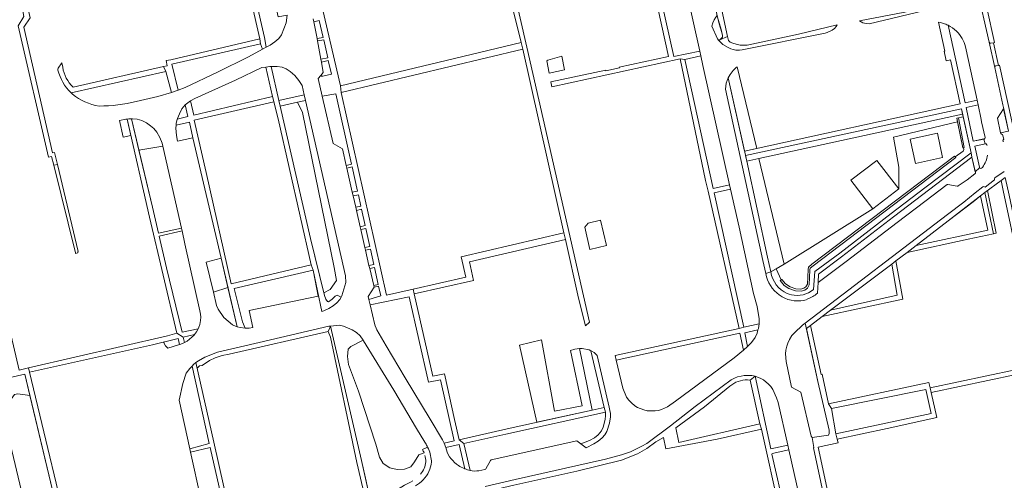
# Model space of a CAD drawing. Header units: metres. Extents: x 209813 to 223847, y 571801 to 587119.
# Tile 299 of 656: x 220529 to 220837, y 575685 to 575829. Entities that reach past the tile are written whole.
import ezdxf

# ---------------------------------------------------------------- set-up
doc = ezdxf.new("R2010")
doc.units = ezdxf.units.M
for name, color, linetype, lineweight in [('B-RO-GR-BEPLANTING_CULTUUR_BOSPLANTSOEN-GV', 8, 'Continuous', 0), ('B-RO-GR-BEPLANTING_CULTUUR_HEESTERS-GV', 8, 'Continuous', 0), ('B-RO-GR-GROENVOORZIENING-GV', 8, 'Continuous', 0), ('B-RO-GR-HAAG-GV', 8, 'Continuous', 0), ('B-RO-OG-TERREIN_CULTUURSCHEIDING-GV', 8, 'Continuous', 0), ('B-RO-VH-VERHARDING_TEGEL-GV', 8, 'Continuous', 0)]:
    doc.layers.add(name, color=color, linetype=linetype, lineweight=lineweight)

msp = doc.modelspace()

# ---------------------------------------------------------------- linework, layer by layer
at = {"layer": 'B-RO-GR-BEPLANTING_CULTUUR_BOSPLANTSOEN-GV', "flags": 128}
for points in [[(220605.924, 575820.683), (220607.15, 575821.299), (220608.555, 575822.305), (220609.797, 575823.35), (220610.643, 575824.524), (220612.125, 575828.305), (220612.432, 575830.713), (220609.592, 575830.145), (220599.599, 575874.935), (220593.867, 575873.66), (220605.32, 575823.657)], [(220610.244, 575802.215), (220619.731, 575760.724), (220623.929, 575743.783), (220625.861, 575744.749), (220627.858, 575747.634), (220627.193, 575751.628), (220617.208, 575800.222), (220615.721, 575803.407)], [(220760.124, 575785.792), (220756.313, 575784.963), (220762.824, 575754.918), (220763.863, 575750.277), (220768.001, 575752.677)], [(220705.582, 575764.323), (220707.15, 575757.297), (220712.404, 575758.58), (220710.533, 575766.514), (220706.65, 575765.583)]]:
    msp.add_lwpolyline(points, close=True, dxfattribs=at)
at = {"layer": 'B-RO-GR-BEPLANTING_CULTUUR_BOSPLANTSOEN-GV'}
msp.add_lwpolyline([(220753.311, 575814.499, 0.1220425), (220750.529, 575811.117)], format="xyb", dxfattribs=at)
at = {"layer": 'B-RO-GR-BEPLANTING_CULTUUR_BOSPLANTSOEN-GV', "flags": 128}
for points in [[(220759.414, 575788.949), (220753.311, 575814.499)], [(220750.529, 575811.117), (220755.617, 575788.116), (220759.414, 575788.949)], [(220760.124, 575785.792), (220823.871, 575799.652), (220823.496, 575801.367), (220755.916, 575786.762), (220756.313, 575784.963)]]:
    msp.add_lwpolyline(points, dxfattribs=at)
at = {"layer": 'B-RO-GR-BEPLANTING_CULTUUR_HEESTERS-GV', "flags": 128}
for points in [[(220746.996, 575830.574), (220746.588, 575830.024), (220746.135, 575829.286), (220745.642, 575828.303), (220745.325, 575827.289), (220747.175, 575823.288), (220747.549, 575822.811), (220747.929, 575823.019), (220748.663, 575823.777), (220748.673, 575824.364), (220748.517, 575825.284), (220747.656, 575828.025)], [(220698.379, 575817.838), (220694.011, 575816.638), (220693.697, 575816.404), (220694.406, 575812.574), (220699.231, 575813.527)], [(220617.819, 575805.732), (220617.153, 575808.665), (220616.137, 575810.281), (220614.833, 575811.787), (220613.427, 575813.046), (220612.129, 575813.905), (220610.889, 575814.378), (220609.36, 575814.606), (220607.405, 575814.63), (220609.844, 575803.962)], [(220580.543, 575802.643), (220579.519, 575801.366), (220578.745, 575799.843), (220578.12, 575798.356), (220578.045, 575798.079), (220581.394, 575798.943)], [(220836.69, 575801.328), (220834.798, 575798.432), (220835.774, 575793.871), (220838.282, 575794.406)], [(220573.504, 575789.719), (220573.312, 575790.564), (220572.609, 575792.413), (220571.666, 575794.003), (220570.732, 575795.157), (220569.659, 575796.077), (220568.374, 575796.998), (220566.999, 575797.659), (220565.497, 575798.073), (220564.03, 575798.212), (220563.707, 575798.211), (220566.035, 575788.448)], [(220582.937, 575792.309), (220581.84, 575797.199), (220577.661, 575796.282), (220577.579, 575795.3), (220577.792, 575792.995), (220578.118, 575791.241)], [(220819.333, 575766.307), (220809.321, 575758.527), (220831.778, 575763.323), (220829.521, 575774.134), (220827.15, 575772.194)], [(220803.422, 575743.035), (220801.679, 575752.746), (220782.538, 575738.272)], [(220596.823, 575733.134), (220593.917, 575745.437), (220589.363, 575743.919), (220590.334, 575739.764), (220590.858, 575738.613), (220592.599, 575736.019), (220595.351, 575733.702), (220596.479, 575733.217)], [(220778.509, 575715.941), (220774.586, 575734.262), (220773.751, 575733.63), (220771.241, 575731.237), (220770.419, 575730.321), (220769.714, 575729.085), (220769.207, 575728.017), (220768.873, 575726.982), (220768.584, 575725.801), (220768.467, 575724.628), (220768.611, 575722.18), (220770.348, 575714.216), (220773.225, 575712.626), (220776.451, 575698.838), (220776.737, 575698.405), (220781.85, 575699.203), (220782.054, 575699.689), (220782.058, 575700.667)], [(220573.703, 575728.258), (220574.401, 575727.13), (220575.133, 575726.444), (220578.739, 575727.521), (220578.296, 575729.387)], [(220579.942, 575729.825), (220580.293, 575728.169), (220581.136, 575728.556), (220583.308, 575730.463), (220583.475, 575730.694)], [(220703.924, 575726.259), (220702.505, 575726.135), (220701.182, 575725.688), (220704.803, 575708.39), (220696.173, 575706.685), (220692.08, 575729.041), (220685.207, 575727.308), (220690.605, 575703.183), (220707.925, 575706.981)], [(220523.895, 575704.462), (220525.239, 575709.258), (220527.131, 575711.921), (220528.169, 575712.081), (220531.916, 575711.561), (220530.304, 575718.291), (220520.612, 575716.087), (220520.111, 575715.793), (220519.669, 575715.163), (220519.471, 575714.008), (220519.522, 575712.949), (220520.323, 575709.386), (220522.878, 575708.796)]]:
    msp.add_lwpolyline(points, close=True, dxfattribs=at)
at = {"layer": 'B-RO-GR-BEPLANTING_CULTUUR_HEESTERS-GV'}
for points in [[(220821.957, 575825.69, 0.0744779), (220819.304, 575827.545)], [(220823.747, 575823.38, 0.071729), (220821.957, 575825.69)], [(220824.732, 575820.796, 0.0715274), (220823.747, 575823.38)], [(220830.58, 575791.899, 0.412789), (220830.974, 575792.391)], [(220831.489, 575790.09, 0.3628812), (220830.956, 575790.426)], [(220831.132, 575784.893, 0.0602407), (220831.661, 575786.869)], [(220830.06, 575783.022, 0.066264), (220831.132, 575784.893)], [(220829.11, 575783.063, 0.1628936), (220829.207, 575782.846)], [(220655.806, 575690.771, 0.0885495), (220655.55, 575692.824)], [(220654.221, 575686.902, 0.0663809), (220655.339, 575688.759)], [(220655.339, 575688.759, 0.0770403), (220655.806, 575690.771)]]:
    msp.add_lwpolyline(points, format="xyb", dxfattribs=at)
at = {"layer": 'B-RO-GR-BEPLANTING_CULTUUR_HEESTERS-GV', "flags": 128}
for points in [[(220819.304, 575827.545), (220824.634, 575803.221), (220828.402, 575804.052), (220827.884, 575806.483), (220824.732, 575820.796)], [(220829.69, 575798.015), (220828.714, 575802.586), (220824.966, 575801.757), (220827.226, 575791.264), (220830.58, 575791.899)], [(220830.974, 575792.391), (220829.84, 575797.316), (220829.69, 575798.015)], [(220830.956, 575790.426), (220827.725, 575789.616), (220829.11, 575783.063)], [(220831.529, 575789.914), (220831.489, 575790.09)], [(220829.207, 575782.846), (220829.352, 575782.754), (220829.593, 575782.712), (220829.835, 575782.786), (220830.06, 575783.022)], [(220655.284, 575693.642), (220653.614, 575692.974), (220652.303, 575690.761), (220651.125, 575689.264), (220649.221, 575688.55), (220646.847, 575688.439), (220644.576, 575688.934), (220642.479, 575690.261), (220641.324, 575692.287), (220640.197, 575696.305), (220634.758, 575712.915), (220631.644, 575721.253), (220631.365, 575723.79), (220631.531, 575726.084), (220632.378, 575726.931), (220636.221, 575728.872), (220635.253, 575730.212), (220634.132, 575731.306), (220632.784, 575732.191), (220630.032, 575733.252), (220628.679, 575733.577), (220626.025, 575733.324)], [(220626.025, 575733.324), (220635.693, 575691.233), (220637.834, 575681.843), (220638.875, 575677.132), (220649.169, 575683.46), (220651.004, 575684.467), (220651.747, 575684.84)]]:
    msp.add_lwpolyline(points, dxfattribs=at)
at = {"layer": 'B-RO-GR-GROENVOORZIENING-GV', "flags": 128}
for points in [[(220823.924, 575789.137), (220824.414, 575789.236), (220822.541, 575798.499), (220822.051, 575798.399)], [(220821.371, 575786.56), (220776.684, 575752.685), (220775.666, 575751.802), (220775.48, 575751.034), (220775.278, 575746.439), (220774.809, 575745.644), (220774.185, 575745.145), (220773.26, 575744.875), (220771.677, 575744.958), (220769.939, 575745.645), (220768.419, 575746.52), (220767.277, 575747.942), (220766.802, 575747.614), (220767.986, 575746.066), (220769.482, 575745.109), (220771.547, 575744.364), (220773.331, 575744.27), (220774.468, 575744.603), (220775.27, 575745.245), (220775.871, 575746.263), (220776.077, 575750.95), (220776.204, 575751.474), (220777.062, 575752.219), (220821.734, 575786.082)]]:
    msp.add_lwpolyline(points, close=True, dxfattribs=at)
at = {"layer": 'B-RO-GR-HAAG-GV', "flags": 128}
for points in [[(220822.051, 575798.399), (220823.924, 575789.137), (220824.414, 575789.236), (220822.541, 575798.499)], [(220821.734, 575786.082), (220821.371, 575786.56), (220776.684, 575752.685), (220775.666, 575751.802), (220775.48, 575751.034), (220775.278, 575746.439), (220774.809, 575745.644), (220774.185, 575745.145), (220773.26, 575744.875), (220771.677, 575744.958), (220769.939, 575745.645), (220768.419, 575746.52), (220767.277, 575747.942), (220766.802, 575747.614), (220767.986, 575746.066), (220769.482, 575745.109), (220771.547, 575744.364), (220773.331, 575744.27), (220774.468, 575744.603), (220775.27, 575745.245), (220775.871, 575746.263), (220776.077, 575750.95), (220776.204, 575751.474), (220777.062, 575752.219)], [(220831.64, 575775.744), (220830.838, 575775.134), (220833.583, 575762.209), (220834.429, 575762.386)]]:
    msp.add_lwpolyline(points, close=True, dxfattribs=at)
at = {"layer": 'B-RO-OG-TERREIN_CULTUURSCHEIDING-GV', "flags": 128}
for points in [[(220741.605, 575819.43), (220735.892, 575845.176), (220732.617, 575860.087), (220731.613, 575860.191), (220724.699, 575858.307), (220726.914, 575847.208), (220733.499, 575817.72)], [(220621.833, 575823.412), (220623.694, 575823.75), (220622.503, 575829.053), (220620.804, 575828.64)], [(220578.335, 575807.253), (220580.483, 575808.077), (220590.687, 575812.853), (220600.355, 575817.634), (220604.689, 575820.011), (220604.106, 575821.74), (220576.31, 575815.358)], [(220623.018, 575816.867), (220625.127, 575817.366), (220623.879, 575822.926), (220621.965, 575822.685)], [(220742.6, 575814.957), (220741.923, 575817.994), (220736.9, 575816.839), (220745.826, 575776.413), (220750.935, 575777.559)], [(220623.171, 575816.017), (220623.766, 575812.73), (220622.932, 575811.795), (220623.173, 575811.58), (220623.561, 575811.622), (220626.279, 575812.232), (220625.316, 575816.524)], [(220607.897, 575805.274), (220605.785, 575814.454), (220604.516, 575814.256), (220596.324, 575810.307), (220583.509, 575804.587), (220582.226, 575803.901), (220583.257, 575799.362)], [(220626.886, 575790.546), (220629.728, 575788.852), (220630.917, 575783.628), (220632.611, 575784.024), (220627.668, 575806.045), (220623.41, 575805.302)], [(220623.929, 575743.783), (220624.155, 575742.869), (220624.53, 575741.745), (220625.083, 575741.055), (220625.405, 575740.903), (220626.521, 575741.7), (220627.452, 575742.687), (220628.143, 575742.996), (220629.325, 575742.404), (220629.531, 575742.815), (220630.83, 575746.984), (220630.689, 575749.051), (220618.223, 575803.952), (220615.721, 575803.407), (220617.208, 575800.222), (220627.193, 575751.628), (220627.858, 575747.634), (220625.861, 575744.749)], [(220823.871, 575799.652), (220760.124, 575785.792), (220768.001, 575752.677), (220795.748, 575770.038), (220788.858, 575778.99), (220797.001, 575785.218), (220803.885, 575776.267), (220803.885, 575783.097), (220802.243, 575792.472), (220822.275, 575797.289), (220822.051, 575798.399), (220824.056, 575798.805)], [(220562.339, 575798.152), (220561.904, 575798.107), (220559.986, 575797.735), (220561.103, 575792.443), (220563.518, 575792.998)], [(220815.974, 575793.704), (220817.629, 575786.166), (220809.094, 575784.27), (220807.447, 575791.824)], [(220573.504, 575789.719), (220566.035, 575788.448), (220570.297, 575770.57), (220572.158, 575762.396), (220579.342, 575764.029)], [(220632.831, 575775.222), (220634.48, 575775.599), (220632.801, 575783.178), (220631.107, 575782.798)], [(220755.38, 575732.932), (220760.183, 575734.04), (220760.161, 575735.559), (220759.591, 575739.46), (220758.449, 575743.529), (220753.893, 575764.309), (220751.236, 575776.209), (220746.098, 575775.066)], [(220633.898, 575770.533), (220635.519, 575770.902), (220634.732, 575774.459), (220633.09, 575774.084)], [(220634.119, 575769.561), (220635.282, 575764.453), (220636.868, 575764.804), (220635.734, 575769.929)], [(220584.769, 575732.93), (220585.085, 575733.83), (220585.346, 575735.06), (220585.394, 575736.092), (220585.292, 575737.101), (220585.091, 575738.111), (220580.461, 575759.104), (220579.547, 575763.126), (220572.357, 575761.523), (220574.623, 575751.571), (220579.546, 575731.372), (220584.616, 575732.495)], [(220636.776, 575757.892), (220638.318, 575758.245), (220637.074, 575763.872), (220635.495, 575763.523)], [(220638.053, 575752.283), (220639.558, 575752.64), (220638.5, 575757.426), (220636.962, 575757.075)], [(220589.363, 575743.919), (220593.917, 575745.437), (220591.766, 575754.547), (220587.104, 575753.345)], [(220597.73, 575737.622), (220598.46, 575734.666), (220599.261, 575732.678), (220600.518, 575732.654), (220601.681, 575732.902), (220600.585, 575738.211), (220622.124, 575742.655), (220620.54, 575750.859), (220595.889, 575745.071)], [(220639.54, 575745.986), (220640.96, 575746.3), (220639.769, 575751.688), (220638.274, 575751.334)], [(220637.752, 575742.608), (220637.977, 575741.683), (220641.728, 575742.829), (220641.066, 575745.822), (220639.653, 575745.509)], [(220657.245, 575704.153), (220661.075, 575697.725), (220661.539, 575696.66), (220664.745, 575697.389), (220660.416, 575716.455), (220656.725, 575715.77), (220650.61, 575742.453), (220638.391, 575739.986), (220639.844, 575733.688), (220639.953, 575733.388), (220640.307, 575732.7), (220640.55, 575732.125), (220643.386, 575727.118), (220649.334, 575717.114)], [(220759.817, 575732.111), (220755.748, 575731.161), (220756.532, 575726.908), (220757.784, 575728.166), (220758.907, 575729.71), (220759.531, 575731.135)], [(220715.463, 575722.598), (220717.54, 575713.837), (220718.694, 575711.049), (220719.369, 575710.084), (220720.182, 575709.242), (220721.243, 575708.373), (220722.159, 575707.828), (220724.043, 575707.125), (220725.148, 575706.803), (220727.586, 575706.728), (220728.695, 575706.879), (220729.632, 575707.168), (220731.532, 575708.008), (220734.027, 575709.799), (220752.409, 575723.341), (220755.254, 575725.766), (220754.09, 575731.111)], [(220703.924, 575726.259), (220707.925, 575706.981), (220711.704, 575707.834), (220707.532, 575725.584), (220706.945, 575725.854), (220704.797, 575726.336)], [(220578.664, 575710.102), (220581.98, 575694.901), (220588.073, 575696.578), (220582.659, 575720.791), (220581.928, 575719.994), (220580.848, 575718.577), (220579.833, 575715.377)], [(220758.919, 575717.603), (220763.886, 575694.896), (220769.187, 575696.003), (220766.164, 575709.353), (220765.651, 575710.89), (220764.47, 575713.478), (220763.873, 575714.368), (220763.152, 575715.162), (220761.595, 575716.448), (220760.723, 575716.951)], [(220784.217, 575699.568), (220814.029, 575705.92), (220812.318, 575713.507), (220782.792, 575707.456)], [(220523.895, 575704.462), (220529.673, 575679.835), (220539.006, 575681.952), (220531.916, 575711.561), (220528.169, 575712.081), (220527.131, 575711.921), (220525.239, 575709.258)], [(220585.408, 575679.178), (220591.637, 575680.536), (220588.367, 575695.291), (220582.209, 575693.852)], [(220773.496, 575676.54), (220769.501, 575694.584), (220764.278, 575693.422), (220764.153, 575693.228), (220768.219, 575675.501)]]:
    msp.add_lwpolyline(points, close=True, dxfattribs=at)
for points in [[(220565.2, 575803.703), (220571.941, 575805.176), (220576.253, 575806.521), (220574.489, 575813.096), (220544.805, 575806.391), (220545.256, 575805.977)], [(220767.039, 575747.778), (220767.277, 575747.942), (220768.419, 575746.52), (220769.939, 575745.645), (220771.677, 575744.958), (220773.26, 575744.875), (220774.185, 575745.145), (220774.809, 575745.644), (220775.278, 575746.439), (220775.48, 575751.034), (220775.666, 575751.802), (220776.684, 575752.685), (220821.371, 575786.56), (220821.553, 575786.321), (220824.025, 575788.064), (220824.239, 575788.65), (220824.169, 575789.186), (220823.924, 575789.137), (220822.275, 575797.289)], [(220777.187, 575744.783), (220777.641, 575750.418), (220785.435, 575756.207), (220801.538, 575768.573), (220812.069, 575776.588), (220826.526, 575787.553), (220824.056, 575798.805)], [(220822.541, 575798.499), (220824.414, 575789.236), (220824.169, 575789.186)], [(220821.553, 575786.321), (220821.734, 575786.082), (220777.062, 575752.219), (220776.204, 575751.474), (220776.077, 575750.95), (220775.871, 575746.263), (220775.27, 575745.245), (220774.468, 575744.603), (220773.331, 575744.27), (220771.547, 575744.364), (220769.482, 575745.109), (220767.986, 575746.066), (220766.802, 575747.614), (220767.039, 575747.778), (220765.476, 575751.213), (220763.863, 575750.277)], [(220827.897, 575781.419), (220826.724, 575786.188), (220802.208, 575767.567), (220785.95, 575755.048), (220778.739, 575749.607), (220778.704, 575746.97), (220787.395, 575753.535), (220803.362, 575765.784), (220812.022, 575772.341), (220819.047, 575777.621)], [(220822.514, 575777.21), (220825.331, 575779.158), (220827.721, 575780.972)], [(220819.22, 575777.628), (220822.188, 575777.132)], [(220803.885, 575776.267), (220795.748, 575770.038)], [(220768.001, 575752.677), (220765.476, 575751.213)], [(220768.971, 575743.568), (220769.611, 575743.322), (220770.272, 575743.133)], [(220655.572, 575696.935), (220652.955, 575701.242), (220645.835, 575713.204), (220636.358, 575728.683), (220636.221, 575728.872), (220632.378, 575726.931), (220631.531, 575726.084), (220631.365, 575723.79), (220631.644, 575721.253), (220634.758, 575712.915), (220640.197, 575696.305), (220641.324, 575692.287), (220642.479, 575690.261), (220644.576, 575688.934), (220646.847, 575688.439), (220649.221, 575688.55), (220651.125, 575689.264), (220652.303, 575690.761), (220653.614, 575692.974), (220655.284, 575693.642)], [(220751.011, 575714.483), (220743.05, 575708.028), (220734.124, 575701.41), (220735.041, 575696.824), (220760.42, 575702.665), (220757.399, 575716.393)], [(220757.399, 575716.393), (220756.574, 575716.439)], [(220712.113, 575706.374), (220680.844, 575699.501), (220667.745, 575696.53), (220669.72, 575688.082)], [(220676.321, 575691.421), (220703.124, 575697.405), (220704.421, 575696.446), (220707.07, 575697.502), (220708.597, 575698.357), (220709.825, 575699.241), (220710.809, 575700.501), (220711.343, 575701.665), (220711.953, 575704.098), (220712.102, 575705.279), (220712.113, 575706.374)], [(220654.788, 575694.68), (220656.387, 575695.405), (220656.242, 575695.666)], [(220668.037, 575688.629), (220666.294, 575696.182), (220662.06, 575695.239)], [(220662.06, 575695.239), (220662.27, 575694.565)], [(220672.45, 575687.999), (220674.297, 575688.355)], [(220674.645, 575688.58), (220676.044, 575691.217)]]:
    msp.add_lwpolyline(points, dxfattribs=at)
at = {"layer": 'B-RO-OG-TERREIN_CULTUURSCHEIDING-GV'}
for points in [[(220545.256, 575805.977, 0.1394054), (220553.558, 575802.238)], [(220553.558, 575802.238, 0.0646716), (220565.2, 575803.703)], [(220827.721, 575780.972, 0.2697951), (220827.897, 575781.419)], [(220819.047, 575777.621, -0.0628041), (220819.22, 575777.628)], [(220822.188, 575777.132, 0.1967968), (220822.514, 575777.21)], [(220770.272, 575743.133, 0.2394748), (220777.187, 575744.783)], [(220756.574, 575716.439, 0.1934584), (220751.011, 575714.483)], [(220656.242, 575695.666, 0.0332966), (220655.572, 575696.935)], [(220662.27, 575694.565, 0.0872716), (220663.746, 575691.768)], [(220663.746, 575691.768, 0.0766377), (220666.087, 575689.647)], [(220676.044, 575691.217, -0.2284045), (220676.321, 575691.421)], [(220666.087, 575689.647, 0.0434574), (220667.844, 575688.719)], [(220667.844, 575688.719, 0.0099275), (220668.037, 575688.629)], [(220674.297, 575688.355, 0.0869174), (220674.513, 575688.442)], [(220669.72, 575688.082, 0.0860457), (220672.45, 575687.999)]]:
    msp.add_lwpolyline(points, format="xyb", dxfattribs=at)
at = {"layer": 'B-RO-VH-VERHARDING_TEGEL-GV', "flags": 128}
for points in [[(220737.048, 575885.885), (220736.47, 575888.583), (220735.538, 575887.629), (220734.847, 575886.705), (220734.283, 575885.668), (220733.557, 575883.857), (220733.429, 575882.792), (220735.599, 575883.219), (220747.114, 575830.028), (220748.251, 575826.242), (220748.517, 575825.284), (220748.673, 575824.364), (220748.663, 575823.777), (220747.929, 575823.019)], [(220589.489, 575886.104), (220587.366, 575885.742), (220560.143, 575879.661), (220520.502, 575870.555), (220520.932, 575868.808), (220521.775, 575869.002), (220524.919, 575854.514), (220529.737, 575832.005), (220530.053, 575830.263), (220528.228, 575827.306), (220537.733, 575786.223), (220538.728, 575786.434), (220539.421, 575783.72)], [(220540.513, 575783.932), (220539.63, 575787.707), (220538.998, 575787.562), (220530.036, 575826.927), (220531.955, 575829.859), (220530.71, 575835.332), (220526.701, 575853.213), (220523.237, 575869.336), (220540.558, 575873.409), (220551.703, 575876.076), (220569.412, 575880.124), (220589.346, 575884.602), (220591.742, 575885.325), (220593.068, 575885.934), (220593.972, 575886.733), (220594.076, 575886.889), (220590.97, 575886.357)], [(220750.313, 575823.992), (220737.384, 575884.32)], [(220531.52, 575720.238), (220528.512, 575719.542), (220510.13, 575798.383), (220502.016, 575834.146), (220494.07, 575868.526), (220517.332, 575873.678), (220518.529, 575868.255), (220520.932, 575868.808)], [(220604.106, 575821.74), (220604.689, 575820.011), (220605.924, 575820.683), (220605.32, 575823.657), (220593.867, 575873.66), (220592.403, 575873.334), (220603.86, 575823.316)], [(220672.549, 575875.286), (220685.656, 575822.143)], [(220699.575, 575760.391), (220703.687, 575742.054), (220705.852, 575733.382), (220707.12, 575734.522), (220687.505, 575820.649), (220675.893, 575871.183)], [(220629.097, 575808.589), (220614.811, 575869.995)], [(220724.155, 575852.513), (220731.801, 575817.766), (220716.397, 575814.429), (220716.437, 575814.249), (220712.242, 575813.312), (220712.196, 575813.519), (220694.965, 575809.787), (220695.271, 575808.282), (220735.439, 575817.049)], [(220736.9, 575816.839), (220741.923, 575817.994), (220741.605, 575819.43), (220733.499, 575817.72), (220726.914, 575847.208)], [(220833.582, 575822.067), (220833.857, 575822.125), (220831.434, 575833.015), (220828.421, 575846.696), (220827.874, 575846.498), (220827.157, 575846.033), (220826.574, 575845.553), (220826.061, 575844.816), (220825.69, 575843.843), (220825.526, 575842.782), (220825.467, 575841.467)], [(220828.363, 575839.3), (220832.143, 575822.214)], [(220815.256, 575834.827), (220812.234, 575833.267), (220805.739, 575831.68), (220791.593, 575828.95), (220792.635, 575828.346), (220793.646, 575828.097), (220794.608, 575828.027), (220811.65, 575832.098), (220812.622, 575832.358)], [(220620.597, 575829.514), (220620.804, 575828.64), (220622.503, 575829.053), (220623.694, 575823.75), (220621.833, 575823.412), (220621.965, 575822.685), (220623.879, 575822.926), (220625.127, 575817.366), (220623.018, 575816.867), (220623.171, 575816.017), (220625.316, 575816.524), (220626.279, 575812.232), (220623.561, 575811.622), (220623.173, 575811.58), (220622.932, 575811.795), (220622.098, 575810.86), (220623.41, 575805.302), (220627.668, 575806.045), (220632.611, 575784.024), (220630.917, 575783.628), (220631.107, 575782.798), (220632.801, 575783.178), (220634.48, 575775.599), (220632.831, 575775.222), (220633.09, 575774.084), (220634.732, 575774.459), (220635.519, 575770.902), (220633.898, 575770.533), (220634.119, 575769.561), (220635.734, 575769.929), (220636.868, 575764.804), (220635.282, 575764.453), (220635.495, 575763.523), (220637.074, 575763.872), (220638.318, 575758.245), (220636.776, 575757.892), (220636.962, 575757.075)], [(220817.855, 575828.139), (220816.909, 575828.404), (220816.297, 575828.51), (220818.28, 575819.423), (220818.053, 575819.373), (220818.684, 575816.444), (220820.087, 575816.695), (220823.148, 575802.934), (220755.617, 575788.116)], [(220829.11, 575783.063), (220827.725, 575789.616), (220830.956, 575790.426), (220830.562, 575791.895), (220830.561, 575791.987), (220827.226, 575791.264), (220824.966, 575801.757), (220828.714, 575802.586), (220828.402, 575804.052), (220824.634, 575803.221), (220819.304, 575827.545)], [(220574.489, 575813.096), (220576.253, 575806.521), (220578.335, 575807.253), (220576.31, 575815.358), (220604.106, 575821.74), (220603.86, 575823.316), (220576.077, 575816.684), (220574.61, 575816.504), (220574.886, 575814.852), (220573.713, 575814.584)], [(220832.143, 575822.214), (220833.911, 575814.307)], [(220834.244, 575814.795), (220835.075, 575814.976), (220833.582, 575822.067), (220832.688, 575821.879)], [(220686.166, 575820.073), (220699.028, 575762.489)], [(220542.19, 575814.396), (220541.873, 575815.755), (220540.736, 575814.072), (220540.652, 575813.822)], [(220544.805, 575806.391), (220574.489, 575813.096), (220573.713, 575814.584), (220545.411, 575808.112)], [(220609.844, 575803.962), (220607.405, 575814.63), (220606.984, 575814.63), (220605.785, 575814.454), (220607.897, 575805.274), (220609.655, 575798.224), (220619.996, 575752.507), (220620.54, 575750.859), (220623.256, 575737.846), (220623.958, 575738.117), (220625.488, 575738.875), (220626.824, 575739.694), (220628.015, 575740.59), (220628.96, 575741.676), (220629.325, 575742.404), (220628.143, 575742.996), (220627.452, 575742.687), (220626.521, 575741.7), (220625.405, 575740.903), (220625.083, 575741.055), (220624.53, 575741.745), (220624.155, 575742.869), (220619.731, 575760.724), (220610.244, 575802.215)], [(220843.354, 575791.506), (220840.398, 575792.328), (220835.406, 575815.049), (220835.075, 575814.976)], [(220540.652, 575813.822), (220540.708, 575813.523)], [(220833.911, 575814.307), (220836.454, 575802.568), (220836.779, 575801.347), (220838.282, 575794.406), (220835.774, 575793.871), (220835.816, 575793.681)], [(220763.863, 575750.277), (220762.824, 575754.918), (220756.313, 575784.963), (220750.529, 575811.117)], [(220651.914, 575744.902), (220643.572, 575743.022), (220629.328, 575806.501)], [(220749.643, 575807.558), (220761.372, 575753.902), (220762.281, 575749.821)], [(220607.897, 575805.274), (220583.257, 575799.362), (220582.226, 575803.901), (220580.543, 575802.643), (220581.394, 575798.943), (220578.045, 575798.079), (220577.706, 575796.817), (220577.661, 575796.282), (220581.84, 575797.199), (220582.937, 575792.309), (220591.766, 575754.547), (220596.823, 575733.134), (220597.77, 575732.906), (220599.261, 575732.678), (220598.46, 575734.666), (220595.889, 575745.071), (220620.54, 575750.859)], [(220619.996, 575752.507), (220594.871, 575746.575), (220587.074, 575781.424), (220583.381, 575797.828), (220608.316, 575803.602)], [(220755.916, 575786.762), (220823.496, 575801.367), (220826.526, 575787.553)], [(220836.405, 575793.36), (220836.797, 575791.886)], [(220836.49, 575791.387), (220836.549, 575791.207), (220836.647, 575791.04)], [(220778.407, 575743.582), (220778.704, 575746.97), (220778.739, 575749.607), (220785.95, 575755.048), (220802.208, 575767.567), (220826.814, 575786.256), (220826.526, 575787.553), (220812.069, 575776.588), (220801.538, 575768.573), (220785.435, 575756.207), (220777.641, 575750.418), (220777.187, 575744.783)], [(220826.724, 575786.188), (220827.754, 575781.646), (220829.207, 575782.846)], [(220836.917, 575781.772), (220833.969, 575779.752), (220833.836, 575779.564), (220833.81, 575779.468)], [(220830.838, 575775.134), (220835.906, 575778.896)], [(220833.906, 575779.096), (220830.889, 575776.827)], [(220830.563, 575777.014), (220830.236, 575776.956), (220827.829, 575775.037), (220824.238, 575772.14), (220819.143, 575768.275), (220774.586, 575734.262), (220774.957, 575732.528)], [(220809.321, 575758.527), (220819.333, 575766.307), (220829.014, 575773.748), (220829.521, 575774.134)], [(220636.962, 575757.075), (220638.5, 575757.426), (220639.558, 575752.64), (220638.053, 575752.283), (220638.274, 575751.334), (220639.769, 575751.688), (220640.96, 575746.3), (220639.54, 575745.986), (220639.653, 575745.509), (220641.066, 575745.822), (220641.728, 575742.829), (220637.977, 575741.683), (220638.391, 575739.986), (220650.61, 575742.453), (220656.725, 575715.77), (220660.416, 575716.455), (220664.745, 575697.389), (220661.539, 575696.66), (220662.06, 575695.239), (220666.294, 575696.182), (220668.037, 575688.629)], [(220803.019, 575753.763), (220806.482, 575756.377)], [(220763.863, 575750.277), (220762.281, 575749.821), (220762.518, 575748.786)], [(220782.538, 575738.272), (220801.679, 575752.746)], [(220666.236, 575697.728), (220664.819, 575704.009), (220661.742, 575718.383), (220658.051, 575717.623), (220652.178, 575743.465)], [(220776.279, 575733.537), (220779.93, 575736.299)], [(220584.278, 575720.166), (220584.979, 575720.863), (220585.863, 575720.954), (220588.169, 575722.523), (220589.92, 575723.364), (220592.08, 575724.065), (220594.312, 575724.515), (220625.287, 575731.644), (220626.025, 575733.324), (220625.49, 575733.273), (220603.708, 575728.141), (220590.598, 575725.162), (220586.636, 575723.572), (220584.646, 575722.459), (220583.891, 575721.886)], [(220625.287, 575731.644), (220626.002, 575729.795), (220634.28, 575690.576), (220637.543, 575676.316), (220638.875, 575677.132), (220636.739, 575686.581), (220635.693, 575691.233), (220626.025, 575733.324)], [(220753.928, 575732.611), (220715.118, 575724.058), (220715.463, 575722.598), (220754.09, 575731.111), (220755.254, 575725.766), (220756.532, 575726.908), (220755.748, 575731.161), (220759.817, 575732.111), (220759.957, 575732.587), (220760.183, 575734.04), (220755.38, 575732.932)], [(220781.875, 575708.963), (220779.909, 575718.235), (220779.621, 575718.172), (220776.279, 575733.537), (220774.957, 575732.528), (220778.509, 575715.941), (220782.058, 575700.667), (220782.054, 575699.689), (220781.85, 575699.203), (220776.737, 575698.405), (220777.348, 575695.338), (220777.2, 575695.201), (220788.729, 575641.4), (220789.815, 575640.67), (220790.484, 575640.355), (220778.683, 575695.436), (220784.921, 575696.758), (220784.634, 575697.905)], [(220577.914, 575731.14), (220574.943, 575730.286), (220531.52, 575720.238), (220531.841, 575718.848), (220570.317, 575727.414), (220578.296, 575729.387), (220578.739, 575727.521), (220579.148, 575727.643), (220580.293, 575728.169), (220579.942, 575729.825)], [(220712.113, 575706.374), (220712.102, 575705.279), (220711.953, 575704.098), (220711.343, 575701.665), (220710.809, 575700.501), (220709.825, 575699.241), (220708.597, 575698.357), (220707.07, 575697.502), (220704.421, 575696.446), (220706.053, 575695.228), (220708.477, 575696.392), (220709.843, 575697.25), (220711.06, 575698.295), (220711.867, 575699.258), (220712.5, 575700.334), (220713.359, 575702.864), (220713.666, 575704.915), (220713.677, 575705.948), (220713.499, 575706.87), (220713.223, 575707.894), (220709.497, 575724.087), (220708.888, 575724.727), (220708.518, 575725.054), (220707.85, 575725.446), (220707.532, 575725.584), (220711.704, 575707.834)], [(220840.303, 575719.641), (220813.713, 575714), (220814.035, 575712.53), (220840.649, 575718.167)], [(220520.612, 575716.087), (220530.304, 575718.291), (220539.006, 575681.952), (220529.673, 575679.835), (220529.973, 575678.557), (220539.308, 575680.69), (220547.557, 575645.061), (220548.718, 575640.159), (220545.538, 575639.371), (220545.683, 575638.755)], [(220550.395, 575639.896), (220545.871, 575660.163), (220531.841, 575718.848)], [(220758.919, 575717.603), (220757.936, 575717.828), (220755.526, 575717.794), (220754.545, 575717.663), (220753.441, 575717.424), (220752.468, 575717.036), (220751.457, 575716.515), (220740.202, 575708.099), (220732.398, 575702.086), (220725.056, 575696.579), (220723.439, 575695.664), (220719.913, 575693.984), (220717.059, 575692.967), (220712.051, 575691.652), (220683.811, 575685.318), (220674.427, 575683.116)], [(220768.219, 575675.501), (220764.153, 575693.228), (220764.278, 575693.422), (220769.501, 575694.584), (220769.187, 575696.003), (220763.886, 575694.896), (220758.919, 575717.603), (220757.399, 575716.393), (220760.42, 575702.665)], [(220675.33, 575681.657), (220683.408, 575683.531), (220703.139, 575687.846), (220717.088, 575691.29), (220722.153, 575693.287), (220725.017, 575694.953), (220727.827, 575697.023), (220730.21, 575698.391), (220730.972, 575694.869), (220747.094, 575697.945), (220760.891, 575700.999), (220760.42, 575702.665), (220735.041, 575696.824), (220734.124, 575701.41), (220743.05, 575708.028), (220751.011, 575714.483)], [(220813.713, 575714), (220813.318, 575715.65), (220781.875, 575708.963), (220782.792, 575707.456), (220812.318, 575713.507), (220814.029, 575705.92), (220784.217, 575699.568), (220784.634, 575697.905), (220800.252, 575701.265), (220815.783, 575704.664), (220814.035, 575712.53)], [(220784.217, 575699.568), (220782.792, 575707.456)], [(220760.891, 575700.999), (220766.687, 575675.144)], [(220656.387, 575695.405), (220654.788, 575694.68)], [(220669.72, 575688.082), (220667.745, 575696.53)]]:
    msp.add_lwpolyline(points, dxfattribs=at)
for points in [[(220780.802, 575825.027), (220781.447, 575825.261), (220783.003, 575825.987), (220783.777, 575826.538), (220784.309, 575827.14), (220784.645, 575827.705), (220772.456, 575824.748), (220756.439, 575821.302), (220754.249, 575821.289), (220752.994, 575821.566), (220751.971, 575821.876), (220751.133, 575822.245), (220750.568, 575822.804), (220750.313, 575823.992), (220747.929, 575823.019), (220747.549, 575822.811), (220747.739, 575822.569), (220748.316, 575821.997), (220748.847, 575821.56), (220750.482, 575820.519), (220751.296, 575820.175), (220752.074, 575819.93), (220752.94, 575819.769), (220753.991, 575819.728), (220754.837, 575819.824)], [(220685.656, 575822.143), (220629.097, 575808.589), (220629.328, 575806.501), (220686.166, 575820.073)], [(220753.928, 575732.611), (220755.38, 575732.932), (220746.098, 575775.066), (220751.236, 575776.209), (220750.935, 575777.559), (220745.826, 575776.413), (220736.9, 575816.839), (220735.439, 575817.049), (220743.399, 575778.902), (220744.199, 575775.571)], [(220615.721, 575803.407), (220618.223, 575803.952), (220617.819, 575805.732), (220609.844, 575803.962), (220610.244, 575802.215)], [(220579.547, 575763.126), (220579.342, 575764.029), (220572.158, 575762.396), (220570.297, 575770.57), (220563.707, 575798.211), (220562.873, 575798.209), (220562.339, 575798.152), (220569.357, 575767.468), (220577.914, 575731.14), (220579.942, 575729.825), (220583.475, 575730.694), (220584.04, 575731.476), (220584.616, 575732.495), (220579.546, 575731.372), (220574.623, 575751.571), (220572.357, 575761.523)], [(220539.421, 575783.72), (220546.154, 575756.291), (220546.205, 575756.052), (220546.958, 575756.233), (220546.876, 575756.631), (220547.065, 575756.67), (220540.513, 575783.932)], [(220803.885, 575776.267), (220797.001, 575785.218), (220788.858, 575778.99), (220795.748, 575770.038)], [(220846.383, 575729.458), (220847.112, 575725.986), (220848.378, 575725.726), (220848.722, 575725.62), (220838.443, 575774.272), (220837.243, 575779.81), (220835.906, 575778.896), (220836.587, 575775.781), (220841.488, 575752.774), (220842.936, 575745.871)], [(220809.321, 575758.527), (220806.482, 575756.377), (220825.662, 575760.492), (220833.583, 575762.209), (220830.838, 575775.134), (220829.521, 575774.134), (220831.778, 575763.323)], [(220699.575, 575760.391), (220699.028, 575762.489), (220666.96, 575754.983), (220668.402, 575748.617), (220651.914, 575744.902), (220652.178, 575743.465), (220670.783, 575747.614), (220669.484, 575753.414)], [(220782.538, 575738.272), (220779.93, 575736.299), (220805.175, 575741.752), (220803.019, 575753.763), (220801.679, 575752.746), (220803.422, 575743.035)], [(220582.659, 575720.791), (220588.073, 575696.578), (220581.98, 575694.901), (220582.209, 575693.852), (220588.367, 575695.291), (220591.637, 575680.536), (220585.408, 575679.178), (220585.675, 575677.955), (220591.907, 575679.314), (220593.653, 575671.451), (220595.132, 575671.78), (220594.182, 575675.981), (220589.504, 575696.972), (220583.891, 575721.886), (220583.141, 575721.317)], [(220667.745, 575696.53), (220680.844, 575699.501), (220712.113, 575706.374), (220711.704, 575707.834), (220707.925, 575706.981), (220681.293, 575701.141), (220666.236, 575697.728)]]:
    msp.add_lwpolyline(points, close=True, dxfattribs=at)
at = {"layer": 'B-RO-VH-VERHARDING_TEGEL-GV'}
for points in [[(220819.304, 575827.545, 0.0358101), (220817.855, 575828.139)], [(220832.143, 575822.214, 0.4140477), (220832.688, 575821.879)], [(220833.911, 575814.307, -0.3985763), (220834.244, 575814.795)], [(220540.708, 575813.523, 0.1443331), (220544.805, 575806.391)], [(220545.411, 575808.112, -0.1593526), (220542.19, 575814.396)], [(220750.529, 575811.117, 0.1021695), (220749.643, 575807.558)], [(220835.816, 575793.681, 0.414399), (220836.405, 575793.36)], [(220836.797, 575791.886, 0.3447689), (220836.49, 575791.387)], [(220833.81, 575779.468, 0.2122145), (220833.906, 575779.096)], [(220830.889, 575776.827, 0.189793), (220830.563, 575777.014)], [(220768.971, 575743.568, -0.2554791), (220763.863, 575750.277)], [(220762.518, 575748.786, 0.4239466), (220775.204, 575741.617)], [(220775.361, 575741.818, 0.0974662), (220778.407, 575743.582)], [(220654.788, 575694.68, -0.0373689), (220655.284, 575693.642)], [(220657.575, 575691.075, 0.1124729), (220656.387, 575695.405)], [(220656.801, 575687.762, 0.1062128), (220657.584, 575690.765)], [(220657.584, 575690.765, 0.0091113), (220657.575, 575691.075)], [(220668.037, 575688.629, 0.0553936), (220669.72, 575688.082)], [(220652.591, 575683.27, 0.0793301), (220655.053, 575685.181)], [(220655.053, 575685.181, 0.0857701), (220656.801, 575687.762)]]:
    msp.add_lwpolyline(points, format="xyb", dxfattribs=at)

doc.saveas('drawing.dxf')
